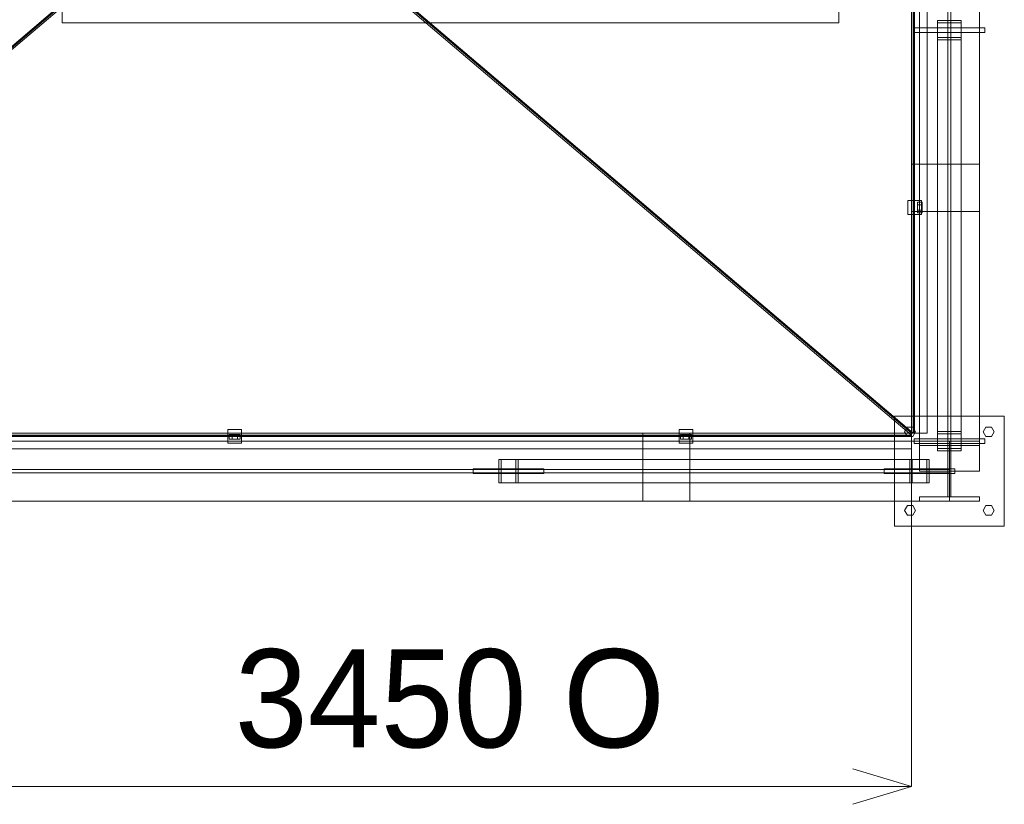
# Model space of a CAD drawing. Header units: millimetres. Extents: x -1970 to 61924, y -58230 to 6847.
# Tile 360 of 656: x 2526 to 5036, y -20670 to -18672. Entities that reach past the tile are written whole.
import ezdxf

# ---------------------------------------------------------------- set-up
doc = ezdxf.new("R2010")
doc.units = ezdxf.units.MM
doc.layers.add('COTAS_O', color=1, linetype='Continuous', lineweight=0)
doc.layers.add('superior_tolva', color=7, linetype='Continuous', lineweight=0)
doc.dimstyles.new('R19_100', dxfattribs={"dimtxt": 250, "dimasz": 150, "dimexe": 150, "dimexo": 80, "dimgap": 100, "dimtad": 1, "dimtih": 1, "dimtoh": 1, "dimdsep": 46, "dimcen": 0.09, "dimadec": 0, "dimazin": 0, "dimtfac": 1, "dimtdec": 4, "dimtofl": 0, "dimtmove": 0, "dimatfit": 3, "dimfxl": 1, "dimtolj": 1, "dimtzin": 0, "dimarcsym": 0})

# ---------------------------------------------------------------- blocks, each defined once
blk = doc.blocks.new('DIM_R26_31')
at = {"layer": 'COTAS_O'}
for p, q in [((1349.2, -19725), (1349.2, -20625)), ((4799.2, -19725), (4799.2, -20625)), ((1349.2, -20625), (1499.2, -20580)), ((4799.2, -20625), (4649.2, -20580)), ((1349.2, -20625), (4799.2, -20625)), ((1349.2, -20625), (1499.2, -20670)), ((4799.2, -20625), (4649.2, -20670))]:
    blk.add_line(p, q, dxfattribs=at)
blk.add_text('3450 O', height=250, dxfattribs=at).set_placement((3074.2, -20525))

msp = doc.modelspace()

# ---------------------------------------------------------------- linework, layer by layer
at = {"layer": 'superior_tolva'}
for p, q in [((4819.2, -19821.5), (4819.2, -16178.5)), ((4891.7, -19821.5), (4891.7, -16178.5)), ((4899.7, -16178.5), (4899.7, -19821.5)), ((4972.2, -16178.5), (4972.2, -19821.5)), ((4799.2, -19725), (4799.2, -16275)), ((4803.335, -16275), (4803.335, -19725)), ((4805.2, -19725), (4805.2, -16275)), ((4807.2, -19725), (4807.2, -16275)), ((4839.2, -16275), (4839.2, -19725)), ((1345.065, -19725), (2670.065, -18600)), ((2674.2, -18600), (1349.2, -19725)), ((1349.2, -19729.636), (2674.2, -18604.636)), ((2634.2, -18680), (2634.2, -18610)), ((3474.2, -18600), (4799.2, -19725)), ((3474.2, -18604.636), (4799.2, -19729.636)), ((4803.335, -19725), (3478.335, -18600)), ((4614.2, -18610), (4614.2, -18680)), ((2634.2, -18680), (2634.2, -18670)), ((4614.2, -18670), (4614.2, -18680)), ((4614.2, -18680), (2634.2, -18680)), ((4805.7, -18704), (4805.7, -18692)), ((4805.7, -18692), (4985.7, -18692)), ((4865.7, -19720.416), (4865.7, -18673.416)), ((4865.7, -18673.416), (4925.7, -18673.416)), ((4865.7, -18722.584), (4865.7, -18673.416)), ((4865.7, -19726.267), (4865.7, -18679.267)), ((4865.7, -18679.267), (4925.7, -18679.267)), ((4865.7, -18716.733), (4865.7, -18679.267)), ((4925.7, -18673.416), (4925.7, -19720.416)), ((4925.7, -18673.416), (4925.7, -18722.584)), ((4925.7, -18679.267), (4925.7, -19726.267)), ((4925.7, -18679.267), (4925.7, -18716.733)), ((4985.7, -18692), (4985.7, -18704)), ((4985.7, -18704), (4805.7, -18704)), ((4925.7, -18716.733), (4865.7, -18716.733)), ((4865.7, -18716.733), (4865.7, -19763.733)), ((4925.7, -19763.733), (4925.7, -18716.733)), ((4925.7, -18722.584), (4865.7, -18722.584)), ((4865.7, -18722.584), (4865.7, -19769.584)), ((4925.7, -19769.584), (4925.7, -18722.584)), ((4799.2, -19160), (4799.2, -19040)), ((4799.2, -19040), (4972.2, -19040)), ((4972.2, -19040), (4972.2, -19160)), ((4789.7, -19132.5), (4824.7, -19132.5)), ((4789.7, -19167.5), (4789.7, -19132.5)), ((4814.2, -19143), (4814.2, -19136)), ((4826.2, -19136), (4814.2, -19136)), ((4814.2, -19143), (4814.2, -19157)), ((4814.2, -19143), (4826.2, -19143)), ((4824.7, -19167.5), (4824.7, -19132.5)), ((4826.2, -19136), (4826.2, -19143)), ((4826.2, -19143), (4826.2, -19157)), ((4789.7, -19167.5), (4824.7, -19167.5)), ((4972.2, -19160), (4799.2, -19160)), ((4814.2, -19157), (4814.2, -19164)), ((4814.2, -19157), (4826.2, -19157)), ((4814.2, -19164), (4826.2, -19164)), ((4826.2, -19157), (4826.2, -19164)), ((4755.7, -19961.5), (4755.7, -19681.5)), ((4755.7, -19681.5), (5035.7, -19681.5)), ((5035.7, -19681.5), (5035.7, -19961.5)), ((1349.2, -19725), (4799.2, -19725)), ((3056.7, -19715.5), (3091.7, -19715.5)), ((3056.7, -19750.5), (3056.7, -19715.5)), ((3091.7, -19750.5), (3091.7, -19715.5)), ((4114.2, -19725), (4234.2, -19725)), ((4114.2, -19898), (4114.2, -19725)), ((4206.7, -19715.5), (4241.7, -19715.5)), ((4206.7, -19750.5), (4206.7, -19715.5)), ((4234.2, -19725), (4234.2, -19898)), ((4241.7, -19750.5), (4241.7, -19715.5)), ((4781.7, -19721.5), (4788.7, -19709.376)), ((4788.7, -19733.624), (4781.7, -19721.5)), ((4788.7, -19709.376), (4802.7, -19709.376)), ((4807.2, -19725), (4799.2, -19725)), ((4805.2, -19725), (4799.2, -19725)), ((4799.2, -19725), (4803.335, -19725)), ((4839.2, -19725), (4799.2, -19725)), ((4799.2, -19725), (4799.2, -19733)), ((4799.2, -19725), (4799.2, -19731)), ((4799.2, -19725), (4799.2, -19729.636)), ((4799.2, -19725), (4799.2, -19765)), ((4802.7, -19709.376), (4809.7, -19721.5)), ((4809.7, -19721.5), (4802.7, -19733.624)), ((4925.7, -19720.416), (4865.7, -19720.416)), ((4865.7, -19720.416), (4865.7, -19769.584)), ((4925.7, -19726.267), (4865.7, -19726.267)), ((4865.7, -19726.267), (4865.7, -19763.733)), ((4925.7, -19769.584), (4925.7, -19720.416)), ((4925.7, -19763.733), (4925.7, -19726.267)), ((4981.7, -19721.5), (4988.7, -19709.376)), ((4988.7, -19733.624), (4981.7, -19721.5)), ((4988.7, -19709.376), (5002.7, -19709.376)), ((5002.7, -19709.376), (5009.7, -19721.5)), ((5009.7, -19721.5), (5002.7, -19733.624)), ((1252.7, -19745), (4895.7, -19745)), ((4799.2, -19729.636), (1349.2, -19729.636)), ((1349.2, -19731), (4799.2, -19731)), ((1349.2, -19733), (4799.2, -19733)), ((3056.7, -19750.5), (3091.7, -19750.5)), ((3067.2, -19728), (3060.2, -19728)), ((3060.2, -19728), (3060.2, -19740)), ((3067.2, -19740), (3060.2, -19740)), ((3081.2, -19728), (3067.2, -19728)), ((3067.2, -19728), (3067.2, -19740)), ((3081.2, -19740), (3067.2, -19740)), ((3081.2, -19728), (3088.2, -19728)), ((3081.2, -19728), (3081.2, -19740)), ((3088.2, -19740), (3081.2, -19740)), ((3088.2, -19740), (3088.2, -19728)), ((4206.7, -19750.5), (4241.7, -19750.5)), ((4217.2, -19728), (4210.2, -19728)), ((4210.2, -19728), (4210.2, -19740)), ((4217.2, -19740), (4210.2, -19740)), ((4231.2, -19728), (4217.2, -19728)), ((4217.2, -19728), (4217.2, -19740)), ((4231.2, -19740), (4217.2, -19740)), ((4231.2, -19728), (4238.2, -19728)), ((4231.2, -19728), (4231.2, -19740)), ((4238.2, -19740), (4231.2, -19740)), ((4238.2, -19740), (4238.2, -19728)), ((4802.7, -19733.624), (4788.7, -19733.624)), ((4805.7, -19751), (4805.7, -19739)), ((4805.7, -19739), (4985.7, -19739)), ((4985.7, -19751), (4805.7, -19751)), ((4819.2, -19745), (4972.2, -19745)), ((4819.2, -19756), (4819.2, -19745)), ((4895.7, -19745), (4895.7, -19898)), ((4972.2, -19756), (4972.2, -19745)), ((4985.7, -19739), (4985.7, -19751)), ((5002.7, -19733.624), (4988.7, -19733.624)), ((4799.2, -19765), (1349.2, -19765)), ((4819.2, -19756), (4972.2, -19756)), ((4865.7, -19763.733), (4925.7, -19763.733)), ((4865.7, -19769.584), (4925.7, -19769.584)), ((4891.7, -19756), (4899.7, -19756)), ((4891.7, -19887), (4891.7, -19756)), ((4899.7, -19887), (4899.7, -19756)), ((3747.616, -19851.5), (3747.616, -19791.5)), ((3747.616, -19791.5), (4794.616, -19791.5)), ((3747.616, -19791.5), (3796.784, -19791.5)), ((3753.467, -19851.5), (3753.467, -19791.5)), ((3753.467, -19791.5), (4800.467, -19791.5)), ((3753.467, -19791.5), (3790.933, -19791.5)), ((4837.933, -19791.5), (3790.933, -19791.5)), ((3790.933, -19791.5), (3790.933, -19851.5)), ((4843.784, -19791.5), (3796.784, -19791.5)), ((3796.784, -19791.5), (3796.784, -19851.5)), ((4794.616, -19791.5), (4794.616, -19851.5)), ((4843.784, -19791.5), (4794.616, -19791.5)), ((4800.467, -19791.5), (4800.467, -19851.5)), ((4837.933, -19791.5), (4800.467, -19791.5)), ((4837.933, -19851.5), (4837.933, -19791.5)), ((4843.784, -19851.5), (4843.784, -19791.5)), ((1252.7, -19817.5), (4895.7, -19817.5)), ((4895.7, -19825.5), (1252.7, -19825.5)), ((3682.2, -19827.5), (3682.2, -19815.5)), ((3682.2, -19815.5), (3862.2, -19815.5)), ((3862.2, -19815.5), (3862.2, -19827.5)), ((4729.2, -19827.5), (4729.2, -19815.5)), ((4729.2, -19815.5), (4909.2, -19815.5)), ((4972.2, -19821.5), (4819.2, -19821.5)), ((4899.7, -19821.5), (4891.7, -19821.5)), ((4895.7, -19817.5), (4895.7, -19825.5)), ((4909.2, -19815.5), (4909.2, -19827.5)), ((3862.2, -19827.5), (3682.2, -19827.5)), ((4794.616, -19851.5), (3747.616, -19851.5)), ((3796.784, -19851.5), (3747.616, -19851.5)), ((4800.467, -19851.5), (3753.467, -19851.5)), ((3790.933, -19851.5), (3753.467, -19851.5)), ((3790.933, -19851.5), (4837.933, -19851.5)), ((3796.784, -19851.5), (4843.784, -19851.5)), ((4909.2, -19827.5), (4729.2, -19827.5)), ((4794.616, -19851.5), (4843.784, -19851.5)), ((4800.467, -19851.5), (4837.933, -19851.5)), ((4895.7, -19898), (1252.7, -19898)), ((4234.2, -19898), (4114.2, -19898)), ((4819.2, -19887), (4972.2, -19887)), ((4819.2, -19898), (4819.2, -19887)), ((4819.2, -19898), (4972.2, -19898)), ((4891.7, -19887), (4899.7, -19887)), ((4972.2, -19898), (4972.2, -19887)), ((4781.7, -19921.5), (4788.7, -19909.376)), ((4788.7, -19933.624), (4781.7, -19921.5)), ((4788.7, -19909.376), (4802.7, -19909.376)), ((4802.7, -19909.376), (4809.7, -19921.5)), ((4809.7, -19921.5), (4802.7, -19933.624)), ((4981.7, -19921.5), (4988.7, -19909.376)), ((4988.7, -19933.624), (4981.7, -19921.5)), ((4988.7, -19909.376), (5002.7, -19909.376)), ((5002.7, -19909.376), (5009.7, -19921.5)), ((5009.7, -19921.5), (5002.7, -19933.624)), ((4802.7, -19933.624), (4788.7, -19933.624)), ((5002.7, -19933.624), (4988.7, -19933.624)), ((5035.7, -19961.5), (4755.7, -19961.5))]:
    msp.add_line(p, q, dxfattribs=at)

# ---------------------------------------------------------------- dimensions: what is measured, and where the dimension line sits
at = {"layer": 'COTAS_O'}
dim = msp.add_aligned_dim(p1=(1349.2, -19725), p2=(4799.2, -19725), distance=-900, text='<> O', dimstyle='R19_100', dxfattribs=at)
dim.commit()
dim.dimension.update_dxf_attribs({"geometry": 'DIM_R26_31', "text_midpoint": (3074.2, -20625)})

doc.saveas('drawing.dxf')
